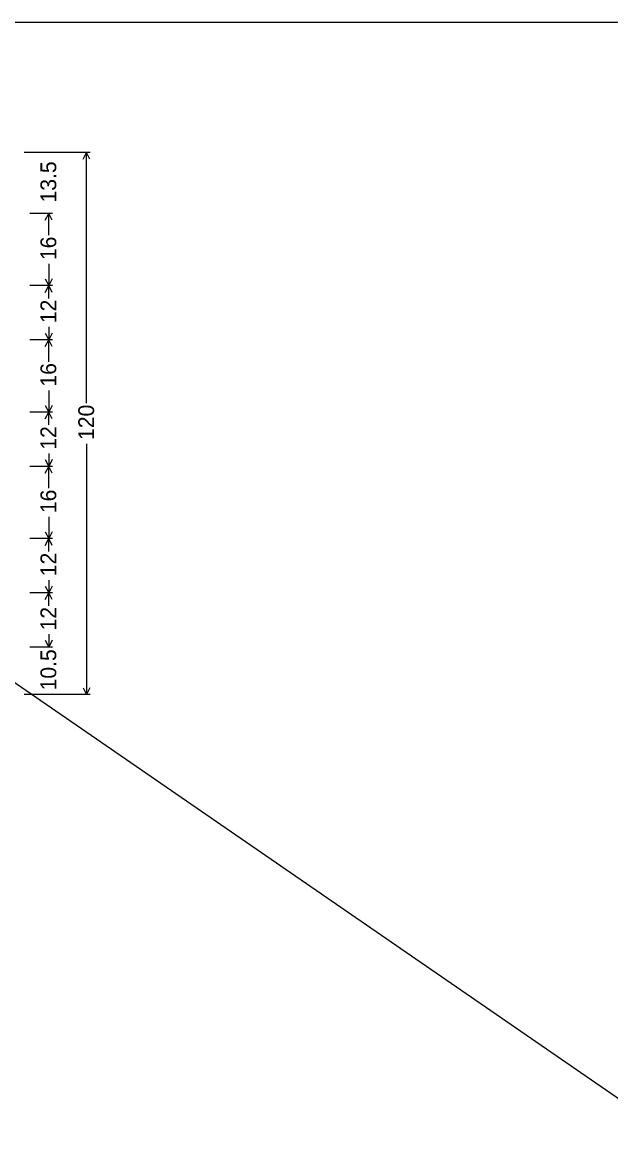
# Model space of a CAD drawing. Extents: x 1820207 to 1820557, y 740216 to 740315.
# Drawn here: x 1820485.37 to 1820490.8, y 740304.32 to 740314.6 of the extents above; entities that cross this region are included whole.
import ezdxf

# ---------------------------------------------------------------- set-up
doc = ezdxf.new("R2010")
doc.units = 0
for name, color, linetype in [('SC_Scratch2', 7, 'Continuous'), ('SC_Scratch3', 7, 'Continuous'), ('SC_Shading1', 7, 'Continuous')]:
    doc.layers.add(name, color=color, linetype=linetype)

msp = doc.modelspace()

# ---------------------------------------------------------------- linework, layer by layer
at = {"layer": 'SC_Scratch2'}
msp.add_lwpolyline([(1820476.451, 740314.601), (1820506.951, 740314.601), (1820506.951, 740293.601), (1820476.451, 740293.601)], close=True, dxfattribs=at)
at = {"layer": 'SC_Scratch3'}
for p, q in [((1820485.996, 740313.401), (1820485.386, 740313.401)), ((1820485.647, 740313.401), (1820485.438, 740313.401)), ((1820485.93, 740313.339), (1820485.961, 740313.401)), ((1820485.961, 740311.089), (1820485.961, 740313.401)), ((1820485.992, 740313.339), (1820485.961, 740313.401)), ((1820485.647, 740312.839), (1820485.438, 740312.839)), ((1820485.581, 740312.776), (1820485.612, 740312.839)), ((1820485.612, 740312.638), (1820485.612, 740312.839)), ((1820485.644, 740312.776), (1820485.612, 740312.839)), ((1820485.612, 740312.373), (1820485.612, 740312.172)), ((1820485.581, 740312.234), (1820485.612, 740312.172)), ((1820485.644, 740312.234), (1820485.612, 740312.172)), ((1820485.647, 740312.172), (1820485.438, 740312.172)), ((1820485.581, 740312.11), (1820485.612, 740312.172)), ((1820485.612, 740312.053), (1820485.612, 740312.172)), ((1820485.644, 740312.11), (1820485.612, 740312.172)), ((1820485.581, 740311.734), (1820485.612, 740311.672)), ((1820485.612, 740311.791), (1820485.612, 740311.672)), ((1820485.644, 740311.734), (1820485.612, 740311.672)), ((1820485.647, 740311.672), (1820485.438, 740311.672)), ((1820485.581, 740311.61), (1820485.612, 740311.672)), ((1820485.612, 740311.471), (1820485.612, 740311.672)), ((1820485.644, 740311.61), (1820485.612, 740311.672)), ((1820485.612, 740311.206), (1820485.612, 740311.005)), ((1820485.647, 740311.005), (1820485.438, 740311.005)), ((1820485.581, 740311.068), (1820485.612, 740311.005)), ((1820485.581, 740310.943), (1820485.612, 740311.005)), ((1820485.644, 740311.068), (1820485.612, 740311.005)), ((1820485.612, 740310.887), (1820485.612, 740311.005)), ((1820485.644, 740310.943), (1820485.612, 740311.005)), ((1820485.961, 740310.714), (1820485.961, 740308.401)), ((1820485.612, 740310.624), (1820485.612, 740310.505)), ((1820485.647, 740310.505), (1820485.438, 740310.505)), ((1820485.581, 740310.568), (1820485.612, 740310.505)), ((1820485.581, 740310.443), (1820485.612, 740310.505)), ((1820485.644, 740310.568), (1820485.612, 740310.505)), ((1820485.612, 740310.305), (1820485.612, 740310.505)), ((1820485.644, 740310.443), (1820485.612, 740310.505)), ((1820485.612, 740310.039), (1820485.612, 740309.839)), ((1820485.581, 740309.901), (1820485.612, 740309.839)), ((1820485.644, 740309.901), (1820485.612, 740309.839)), ((1820485.647, 740309.839), (1820485.438, 740309.839)), ((1820485.581, 740309.776), (1820485.612, 740309.839)), ((1820485.612, 740309.72), (1820485.612, 740309.839)), ((1820485.644, 740309.776), (1820485.612, 740309.839)), ((1820485.612, 740309.457), (1820485.612, 740309.339)), ((1820485.581, 740309.401), (1820485.612, 740309.339)), ((1820485.644, 740309.401), (1820485.612, 740309.339)), ((1820485.647, 740309.339), (1820485.438, 740309.339)), ((1820485.581, 740309.276), (1820485.612, 740309.339)), ((1820485.612, 740309.22), (1820485.612, 740309.339)), ((1820485.644, 740309.276), (1820485.612, 740309.339)), ((1820485.612, 740308.957), (1820485.612, 740308.839)), ((1820485.581, 740308.901), (1820485.612, 740308.839)), ((1820485.644, 740308.901), (1820485.612, 740308.839)), ((1820485.647, 740308.839), (1820485.438, 740308.839)), ((1820485.647, 740308.839), (1820485.438, 740308.839)), ((1820485.93, 740308.464), (1820485.961, 740308.401)), ((1820485.992, 740308.464), (1820485.961, 740308.401)), ((1820485.996, 740308.401), (1820485.386, 740308.401)), ((1820485.647, 740308.401), (1820485.438, 740308.401))]:
    msp.add_line(p, q, dxfattribs=at)
at = {"layer": 'SC_Shading1'}
msp.add_lwpolyline([(1820476.451, 740314.601), (1820506.951, 740293.601)], dxfattribs=at)

# ---------------------------------------------------------------- texts
at = {"layer": 'SC_Scratch3'}
for s, p in [('13.5', (1820485.682, 740312.939)), ('16', (1820485.682, 740312.408)), ('12', (1820485.682, 740311.826)), ('16', (1820485.682, 740311.241)), ('120', (1820486.031, 740310.749)), ('12', (1820485.682, 740310.659)), ('16', (1820485.682, 740310.074)), ('12', (1820485.682, 740309.492)), ('12', (1820485.682, 740308.992)), ('10.5', (1820485.682, 740308.439))]:
    msp.add_text(s, height=0.1458, rotation=90.0002, dxfattribs=at).set_placement(p)

doc.saveas('drawing.dxf')
